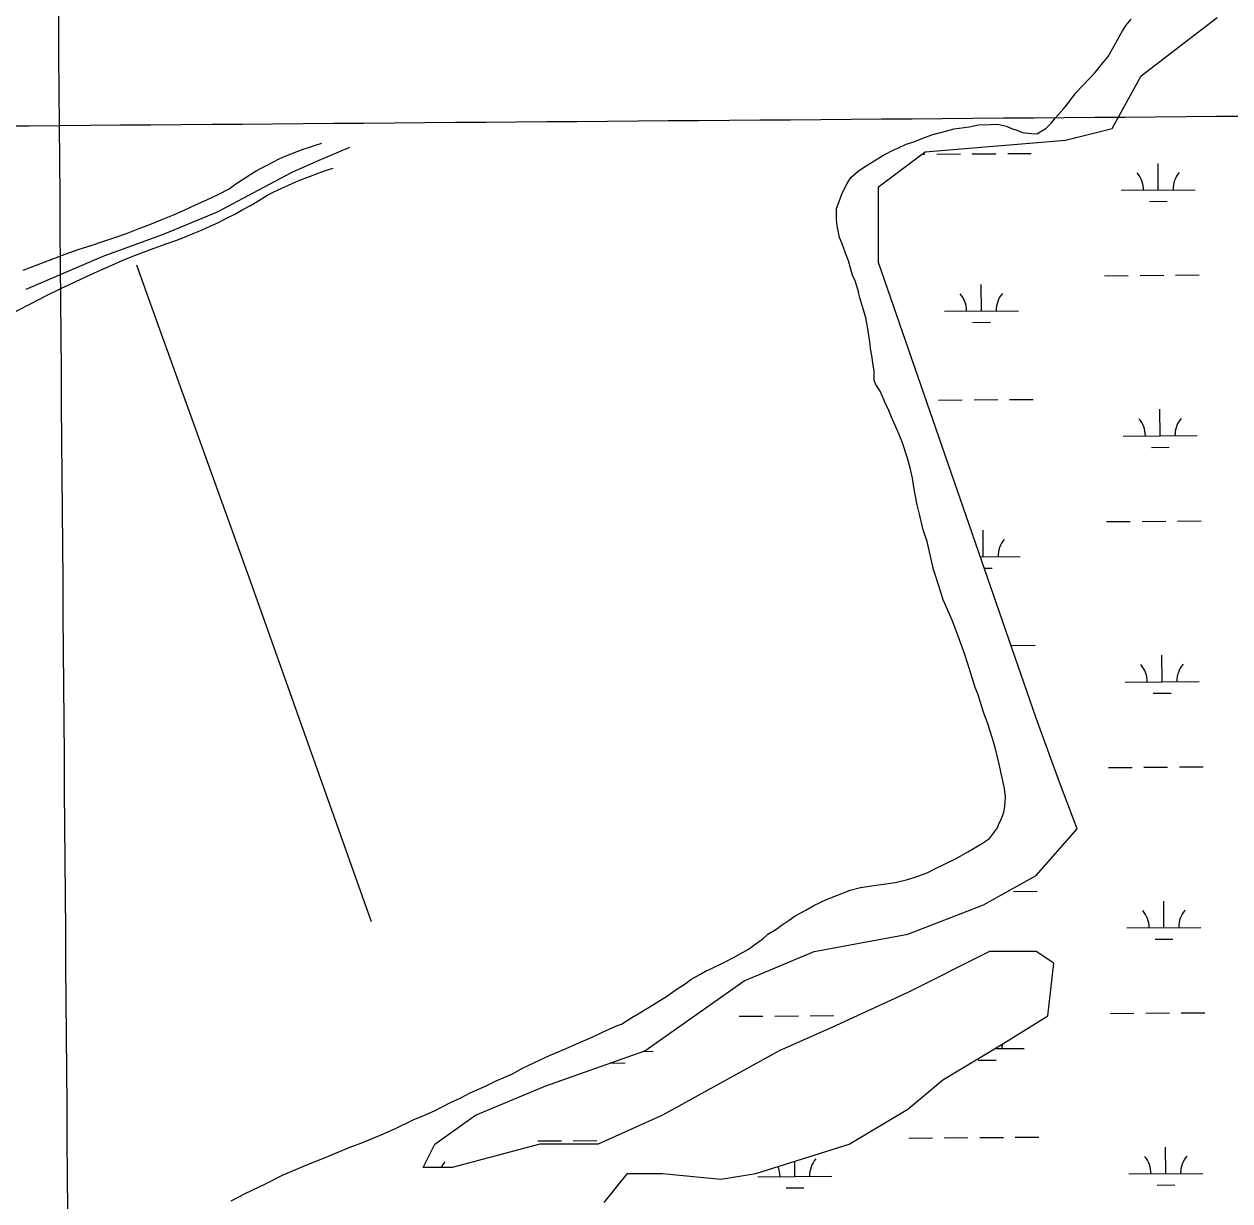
# Model space of a CAD drawing. Extents: x 3540316 to 3578335, y 553172 to 578787.
# Drawn here: x 3560199 to 3561830, y 569359 to 570951 of the extents above; entities that cross this region are included whole.
import ezdxf

# ---------------------------------------------------------------- set-up
doc = ezdxf.new("R2010")
doc.units = 0
for name, color, linetype in [('V-DTCH-CNTR', 7, 'Continuous'), ('V-GRID-MAJR', 7, 'Continuous'), ('V-SITE-VEGE', 7, 'Continuous'), ('V-TOPO-SHOR', 7, 'Continuous'), ('V-WETL-SWMP', 7, 'Continuous')]:
    doc.layers.add(name, color=color, linetype=linetype)

msp = doc.modelspace()

# ---------------------------------------------------------------- linework, layer by layer
at = {"layer": 'V-DTCH-CNTR'}
for points in [[(3560337.377, 570667.63), (3560353.167, 570673.518), (3560368.879, 570679.608), (3560384.511, 570685.904), (3560400.062, 570692.4), (3560415.524, 570699.095), (3560430.901, 570705.993), (3560446.187, 570713.087), (3560461.381, 570720.378), (3560476.477, 570727.865), (3560483.569, 570733.026), (3560490.778, 570738.025), (3560498.099, 570742.857), (3560505.5300000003, 570747.52), (3560513.066, 570752.011), (3560520.703, 570756.326), (3560528.437, 570760.4670000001), (3560536.264, 570764.43), (3560544.177, 570768.211), (3560552.179, 570771.809), (3560560.258, 570775.225), (3560568.416, 570778.453), (3560576.644, 570781.492), (3560584.941, 570784.343), (3560593.301, 570787.003), (3560601.718, 570789.471)], [(3560289.242, 570612.045), (3560303.341, 570618.471), (3560317.523, 570624.708), (3560331.792, 570630.755), (3560346.1380000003, 570636.609), (3560360.56, 570642.2710000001), (3560375.058, 570647.737), (3560389.627, 570653.011), (3560404.2660000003, 570658.088), (3560415.94, 570662.53), (3560427.523, 570667.193), (3560439.021, 570672.074), (3560450.42, 570677.171), (3560461.725, 570682.484), (3560472.9250000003, 570688.009), (3560484.019, 570693.746), (3560495.003, 570699.691), (3560505.8740000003, 570705.841), (3560516.6240000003, 570712.196), (3560527.253, 570718.756), (3560536.897, 570723.622), (3560546.633, 570728.304), (3560556.453, 570732.803), (3560566.357, 570737.1140000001), (3560576.341, 570741.2390000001), (3560586.401, 570745.1730000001), (3560596.535, 570748.919), (3560606.736, 570752.47), (3560617.002, 570755.831)], [(3560197.863, 570617.656), (3560216.6240000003, 570625.158), (3560235.487, 570632.406), (3560254.447, 570639.398), (3560273.497, 570646.132), (3560289.5700000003, 570651.196), (3560305.577, 570656.468), (3560321.5130000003, 570661.944), (3560337.377, 570667.63)], [(3560188.325, 570562.567), (3560208.312, 570572.86), (3560228.396, 570582.957), (3560248.583, 570592.853), (3560268.865, 570602.5480000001), (3560289.242, 570612.045)]]:
    msp.add_lwpolyline(points, dxfattribs=at)
at = {"layer": 'V-GRID-MAJR'}
for points in [[(3560340.269, 558695.246), (3560293.573, 564752.677), (3560246.85, 570813.577), (3560200.127, 576874.4940000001), (3560200.1, 576877.944)], [(3544431.278, 570695.107), (3549703.1410000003, 570733.831), (3554974.9990000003, 570773.3200000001), (3560246.85, 570813.577), (3565518.696, 570854.601), (3570790.536, 570896.3910000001), (3576062.369, 570938.948), (3576062.37, 570938.948)]]:
    msp.add_spline(points, degree=3, dxfattribs=at)
at = {"layer": 'V-SITE-VEGE'}
for p, q in [((3561689.507, 570949.2050000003), (3561696.489, 570957.495)), ((3561671.397, 570917.277), (3561684.703, 570941.492)), ((3561684.703, 570941.492), (3561689.507, 570949.2050000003)), ((3561658.556, 570898.527), (3561665.535, 570906.818)), ((3561665.535, 570906.818), (3561671.397, 570917.277)), ((3561639.757, 570876.417), (3561647.822, 570885.2680000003)), ((3561647.822, 570885.2680000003), (3561658.556, 570898.527)), ((3561621.4560000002, 570857.59), (3561639.757, 570876.417)), ((3561611.276, 570843.794), (3561621.4560000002, 570857.59)), ((3561604.835, 570836.057), (3561611.276, 570843.794)), ((3561588.719, 570817.263), (3561594.085, 570823.892)), ((3561594.085, 570823.892), (3561604.835, 570836.057)), ((3561426.767, 570800.764), (3561445.261, 570805.941)), ((3561445.261, 570805.941), (3561457.233, 570808.843)), ((3561457.233, 570808.843), (3561477.396, 570811.8580000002)), ((3561477.396, 570811.8580000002), (3561489.921, 570814.221)), ((3561489.921, 570814.221), (3561506.293, 570815.0000000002)), ((3561506.293, 570815.0000000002), (3561515.575, 570815.131)), ((3561515.575, 570815.131), (3561527.625, 570812.5730000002)), ((3561527.625, 570812.573), (3561534.768, 570809.3960000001)), ((3561534.768, 570809.3960000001), (3561541.898, 570807.313)), ((3561541.898, 570807.313), (3561549.588, 570804.145)), ((3561549.588, 570804.145), (3561561.622, 570802.679)), ((3561568.7260000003, 570802.234), (3561575.771, 570806.1559999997)), ((3561575.771, 570806.156), (3561581.184, 570809.5110000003)), ((3561581.184, 570809.511), (3561588.719, 570817.263)), ((3561380.609, 570782.635), (3561391.9960000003, 570788.257)), ((3561391.9960000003, 570788.257), (3561401.239, 570791.118)), ((3561401.239, 570791.118), (3561415.903, 570796.787)), ((3561415.903, 570796.787), (3561426.767, 570800.764)), ((3561561.622, 570802.679), (3561568.7260000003, 570802.2340000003)), ((3561334.558, 570756.861), (3561360.541, 570773.0670000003)), ((3561360.541, 570773.0670000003), (3561376.2630000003, 570780.933)), ((3561376.2630000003, 570780.933), (3561380.609, 570782.635)), ((3561326.984, 570751.837), (3561334.558, 570756.861)), ((3561312.4760000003, 570735.25), (3561317.281, 570742.963)), ((3561317.281, 570742.963), (3561326.984, 570751.837)), ((3561302.943, 570714.365), (3561305.5640000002, 570722.047)), ((3561305.5640000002, 570722.047), (3561312.4760000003, 570735.25)), ((3561297.669, 570701.184), (3561302.943, 570714.365)), ((3561297.87, 570686.987), (3561297.669, 570701.184)), ((3561298.5500000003, 570677.714), (3561297.87, 570686.987)), ((3561300.281, 570671.187), (3561298.5500000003, 570677.714)), ((3561302.048, 570661.9280000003), (3561300.281, 570671.187)), ((3561305.45, 570653.24), (3561302.048, 570661.9280000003)), ((3561309.994, 570640.745), (3561305.45, 570653.24)), ((3561313.963, 570630.424), (3561309.994, 570640.745)), ((3561319.704, 570610.8470000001), (3561313.963, 570630.424)), ((3561323.0870000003, 570603.251), (3561319.704, 570610.8470000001)), ((3561327.095, 570590.201), (3561323.0870000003, 570603.251)), ((3561329.42, 570580.403), (3561327.095, 570590.201)), ((3561334.5640000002, 570564.095), (3561329.42, 570580.403)), ((3561337.45, 570553.216), (3561334.5640000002, 570564.095)), ((3561339.805, 570541.231), (3561337.45, 570553.216)), ((3561342.822, 570521.073), (3561339.805, 570541.231)), ((3561344.044, 570511.805), (3561342.822, 570521.073)), ((3561345.816, 570502.5480000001), (3561344.044, 570511.805)), ((3561347.639, 570489.468), (3561345.816, 570502.5480000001)), ((3561348.839, 570481.839), (3561347.639, 570489.468)), ((3561349.025, 570468.736), (3561348.839, 570481.839)), ((3561351.286, 570463.309), (3561349.025, 570468.736)), ((3561356.879, 570454.103), (3561351.286, 570463.309)), ((3561360.254, 570447.054), (3561356.879, 570454.103)), ((3561364.776, 570436.1950000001), (3561360.254, 570447.054)), ((3561367.592, 570430.23), (3561364.776, 570436.1950000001)), ((3561372.122, 570418.826), (3561367.592, 570430.23)), ((3561382.829, 570395.495), (3561372.122, 570418.826)), ((3561387.36, 570384.0920000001), (3561382.829, 570395.495)), ((3561393.637, 570365.068), (3561387.36, 570384.0920000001)), ((3561397.667, 570350.382), (3561393.637, 570365.068)), ((3561400.6, 570336.226), (3561397.667, 570350.382)), ((3561402.994, 570321.5160000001), (3561400.6, 570336.226)), ((3561407.117, 570300.278), (3561402.994, 570321.5160000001)), ((3561410.594, 570286.128), (3561407.117, 570300.278)), ((3561415.241, 570266.537), (3561410.594, 570286.128)), ((3561420.379, 570250.774), (3561415.241, 570266.537)), ((3561429.112, 570212.67), (3561420.379, 570250.774)), ((3561436.542, 570189.297), (3561429.112, 570212.67)), ((3561442.25, 570171.903), (3561436.542, 570189.297)), ((3561454.11, 570144.22), (3561442.25, 570171.903)), ((3561462.042, 570124.127), (3561454.11, 570144.22)), ((3561471.719, 570096.416), (3561462.042, 570124.127)), ((3561477.988, 570077.939), (3561471.719, 570096.416)), ((3561485.436, 570053.469), (3561477.988, 570077.939)), ((3561488.836, 570044.782), (3561485.436, 570053.469)), ((3561496.833, 570019.776), (3561488.836, 570044.782)), ((3561502.519, 570004.02), (3561496.833, 570019.776)), ((3561508.804, 569984.4500000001), (3561502.519, 570004.02)), ((3561512.259, 569971.9400000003), (3561508.804, 569984.4500000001)), ((3561518.034, 569949.632), (3561512.259, 569971.9400000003)), ((3561525.061, 569916.421), (3561518.034, 569949.632)), ((3561526.306, 569905.5160000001), (3561525.061, 569916.421)), ((3561524.418, 569884.741), (3561525.401, 569892.398)), ((3561525.401, 569892.398), (3561526.306, 569905.5160000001)), ((3561517.545, 569868.805), (3561520.736, 569874.859)), ((3561520.736, 569874.859), (3561524.418, 569884.741)), ((3561504.72, 569848.964), (3561511.694, 569857.8009999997)), ((3561511.694, 569857.801), (3561515.437, 569863.314)), ((3561515.437, 569863.314), (3561517.545, 569868.805)), ((3561475.487, 569831.0750000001), (3561493.9050000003, 569841.712)), ((3561493.9050000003, 569841.712), (3561504.72, 569848.964)), ((3561458.693, 569821.554), (3561475.487, 569831.0750000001)), ((3561431.035, 569808.055), (3561458.693, 569821.554)), ((3561377.24, 569789.2710000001), (3561394.112, 569793.334)), ((3561394.112, 569793.334), (3561404.438, 569796.756)), ((3561404.438, 569796.756), (3561421.276, 569803.003)), ((3561421.276, 569803.003), (3561431.035, 569808.055)), ((3561284.181, 569766.653), (3561316.222, 569779.121)), ((3561316.222, 569779.121), (3561330.372, 569782.599)), ((3561330.372, 569782.599), (3561345.083, 569784.991)), ((3561345.083, 569784.991), (3561364.707, 569787.4539999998)), ((3561364.707, 569787.454), (3561377.24, 569789.2710000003)), ((3561267.373, 569758.221), (3561284.181, 569766.653)), ((3561233.794, 569738.632), (3561241.906, 569744.209)), ((3561241.906, 569744.209), (3561256.539, 569752.063)), ((3561256.539, 569752.063), (3561267.373, 569758.221)), ((3561217.031, 569726.928), (3561222.977, 569731.38)), ((3561222.977, 569731.38), (3561233.794, 569738.632)), ((3561178.656, 569699.077), (3561198.6550000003, 569713.561)), ((3561198.6550000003, 569713.561), (3561205.122, 569719.66)), ((3561205.122, 569719.66), (3561217.031, 569726.928)), ((3561160.232, 569688.987), (3561178.656, 569699.0770000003)), ((3561127.161, 569672.136), (3561146.1380000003, 569681.688)), ((3561146.1380000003, 569681.688), (3561160.232, 569688.987)), ((3561100.603, 569658.107), (3561113.0670000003, 569664.835)), ((3561113.0670000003, 569664.835), (3561121.734, 569669.877)), ((3561121.734, 569669.877), (3561127.161, 569672.136)), ((3561079.5100000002, 569643.609), (3561093.037, 569652.5380000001)), ((3561093.037, 569652.5380000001), (3561100.603, 569658.107)), ((3561044.34, 569620.721), (3561069.24, 569636.363)), ((3561069.24, 569636.363), (3561079.5100000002, 569643.609)), ((3561029.723, 569611.775), (3561044.34, 569620.721)), ((3561000.468, 569595.5240000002), (3561006.989, 569597.801)), ((3561006.989, 569597.801), (3561021.058, 569606.7390000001)), ((3561021.058, 569606.7390000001), (3561029.723, 569611.775)), ((3560967.372, 569580.31), (3560980.389, 569586.501)), ((3560980.389, 569586.501), (3561000.468, 569595.5240000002)), ((3560909.842, 569555.465), (3560932.093, 569565.064)), ((3560932.093, 569565.064), (3560946.204, 569571.272)), ((3560946.204, 569571.272), (3560967.372, 569580.31)), ((3560874.039, 569538.573), (3560896.278, 569549.2660000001)), ((3560896.278, 569549.2660000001), (3560909.842, 569555.465)), ((3560859.4080000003, 569530.721), (3560874.039, 569538.573)), ((3560824.143, 569514.384), (3560837.703, 569521.1279999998)), ((3560837.703, 569521.128), (3560859.4080000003, 569530.721)), ((3560788.889, 569497.503), (3560802.436, 569504.794)), ((3560802.436, 569504.794), (3560824.143, 569514.384)), ((3560754.179, 569480.625), (3560774.778, 569491.2930000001)), ((3560774.778, 569491.2930000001), (3560788.889, 569497.503)), ((3560702.093, 569456.952), (3560725.413, 569468.204)), ((3560725.413, 569468.204), (3560739.524, 569474.412)), ((3560739.524, 569474.412), (3560754.179, 569480.625)), ((3560685.268, 569449.6140000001), (3560702.093, 569456.952)), ((3560638.5700000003, 569430.93), (3560658.1240000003, 569438.307)), ((3560658.1240000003, 569438.307), (3560685.268, 569449.6140000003)), ((3560605.458, 569416.807), (3560638.5700000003, 569430.93)), ((3560548.452, 569393.61), (3560581.562, 569407.731)), ((3560581.562, 569407.731), (3560605.458, 569416.807)), ((3560526.223, 569382.372), (3560548.452, 569393.61)), ((3560479.051, 569358.767), (3560496.932, 569368.305)), ((3560496.932, 569368.305), (3560526.223, 569382.372))]:
    msp.add_line(p, q, dxfattribs=at)
at = {"layer": 'V-TOPO-SHOR'}
for points in [[(3560201.586, 570591.931), (3560305.739, 570636.9180000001), (3560387.426, 570666.6240000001), (3560460.49, 570696.664), (3560523.073, 570730.188), (3560561.35, 570750.221), (3560594.708, 570765.198), (3560639.346, 570784.4130000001)], [(3560668.827, 569736.148), (3560505.055, 570196.985), (3560374.384, 570560.306), (3560351.27, 570624.394)]]:
    msp.add_lwpolyline(points, dxfattribs=at)
at = {"layer": 'V-WETL-SWMP'}
for p, q in [((3561710.0879314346, 570880.6849420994), (3561812.756932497, 570959.6609275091)), ((3561670.599930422, 570809.6069560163), (3561710.0879314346, 570880.6849420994)), ((3561607.419930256, 570793.8119583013), (3561670.599930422, 570809.6069560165)), ((3561417.8779302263, 570778.0159587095), (3561607.419930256, 570793.8119583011)), ((3561354.697929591, 570730.6309674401), (3561417.8779302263, 570778.0159587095)), ((3561413.3065130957, 570774.587396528), (3561417.4021087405, 570774.6189689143)), ((3561433.401633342, 570774.7423070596), (3561465.4006825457, 570774.9889833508)), ((3561481.400207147, 570775.1123214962), (3561513.3992563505, 570775.3589977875)), ((3561529.3987809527, 570775.482335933), (3561561.3978301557, 570775.729012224)), ((3561733.099890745, 570726.3091374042), (3561732.8223804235, 570762.3080641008)), ((3561354.6979280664, 570627.9629883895), (3561354.697929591, 570730.6309674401)), ((3561683.101376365, 570725.9237056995), (3561783.0984051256, 570726.6945691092)), ((3561721.2191990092, 570710.7860938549), (3561745.2184859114, 570710.9711010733)), ((3561567.931918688, 570011.9521172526), (3561354.6979280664, 570627.9629883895)), ((3561660.583893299, 570610.3147034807), (3561692.582942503, 570610.5613797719)), ((3561708.5824671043, 570610.6847179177), (3561740.581516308, 570610.9313942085)), ((3561756.58104091, 570611.0547323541), (3561788.580090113, 570611.3014086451)), ((3561493.882768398, 570562.5982524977), (3561493.605258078, 570598.5971791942)), ((3561443.8842540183, 570562.2128207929), (3561543.881282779, 570562.9836842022)), ((3561482.002076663, 570547.0752089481), (3561506.0013635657, 570547.2602161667)), ((3561419.0878750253, 570441.9471135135), (3561419.9665739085, 570441.9538872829)), ((3561435.9660985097, 570442.0772254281), (3561467.9651477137, 570442.3239017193)), ((3561483.9646723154, 570442.4472398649), (3561515.9637215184, 570442.6939161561)), ((3561531.9632461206, 570442.8172543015), (3561563.9622953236, 570443.0639305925)), ((3561735.6643559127, 570393.6440557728), (3561735.3868455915, 570429.6429824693)), ((3561685.665841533, 570393.258624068), (3561785.6628702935, 570394.0294874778)), ((3561723.783664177, 570378.1210122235), (3561747.7829510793, 570378.3060194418)), ((3561496.4472335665, 570229.9331708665), (3561496.169723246, 570265.932097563)), ((3561663.148358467, 570277.6496218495), (3561695.147407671, 570277.8962981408)), ((3561711.1469322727, 570278.0196362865), (3561743.1459814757, 570278.2663125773)), ((3561759.145506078, 570278.389650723), (3561791.144555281, 570278.636327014)), ((3561492.4876960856, 570229.9026473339), (3561546.445747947, 570230.318602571)), ((3561497.8151247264, 570214.5122588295), (3561508.5658287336, 570214.5951345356)), ((3561534.5277112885, 570110.1521726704), (3561566.5267604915, 570110.3988489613)), ((3561738.2288210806, 570060.9789741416), (3561737.9513107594, 570096.9779008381)), ((3561688.230306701, 570060.5935424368), (3561788.227335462, 570061.3644058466)), ((3561726.348129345, 570045.4559305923), (3561750.3474162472, 570045.6409378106)), ((3561599.521917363, 569925.0791354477), (3561567.931918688, 570011.9521172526)), ((3561665.712823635, 569944.9845402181), (3561697.711872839, 569945.2312165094)), ((3561713.7113974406, 569945.354554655), (3561745.710446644, 569945.6012309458)), ((3561761.709971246, 569945.7245690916), (3561793.709020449, 569945.9712453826)), ((3561623.2149163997, 569861.8981486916), (3561599.521917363, 569925.0791354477)), ((3561567.9319155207, 569798.7181607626), (3561623.2149163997, 569861.8981486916)), ((3561496.8539150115, 569759.2301677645), (3561567.9319155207, 569798.7181607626)), ((3561537.0921764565, 569777.487091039), (3561569.0912256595, 569777.73376733)), ((3561740.7932862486, 569728.3138925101), (3561740.515775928, 569764.3128192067)), ((3561394.1849145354, 569719.7421742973), (3561496.8539150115, 569759.2301677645)), ((3561690.7947718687, 569727.9284608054), (3561790.79180063, 569728.6993242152)), ((3561267.823914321, 569696.0491772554), (3561394.1849145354, 569719.7421742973)), ((3561728.912594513, 569712.7908489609), (3561752.9118814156, 569712.9758561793)), ((3561173.0529138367, 569656.5611839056), (3561267.823914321, 569696.0491772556)), ((3561504.7509140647, 569696.0491807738), (3561394.184913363, 569640.7661904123)), ((3561567.931913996, 569696.0491817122), (3561504.7509140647, 569696.0491807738)), ((3561591.624913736, 569680.254185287), (3561567.931913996, 569696.0491817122)), ((3561583.7269126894, 569609.176199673), (3561591.624913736, 569680.254185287)), ((3561038.7949125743, 569561.7902012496), (3561173.0529138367, 569656.5611839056)), ((3561394.184913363, 569640.7661904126), (3561291.5169127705, 569593.3811985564)), ((3561764.274436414, 569613.0594874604), (3561796.273485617, 569613.3061637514)), ((3561166.384201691, 569608.4504334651), (3561198.3832508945, 569608.6971097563)), ((3561214.3827754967, 569608.820447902), (3561246.3818246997, 569609.0671241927)), ((3561262.3813493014, 569609.1904623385), (3561294.380398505, 569609.4371386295)), ((3561520.546912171, 569569.6882067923), (3561583.7269126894, 569609.176199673)), ((3561668.2772888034, 569612.319458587), (3561700.276338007, 569612.5661348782)), ((3561716.2758626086, 569612.6894730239), (3561748.274911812, 569612.9361493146)), ((3561291.5169127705, 569593.3811985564), (3561220.438912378, 569561.7902039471)), ((3561441.5709115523, 569522.3032152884), (3561520.546912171, 569569.6882067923)), ((3561512.208072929, 569564.6849675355), (3561551.5746782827, 569564.9884393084)), ((3560904.535912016, 569514.4052089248), (3561038.7949125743, 569561.7902012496)), ((3561036.608791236, 569561.0186377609), (3561049.6815911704, 569561.1194141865)), ((3561220.438912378, 569561.7902039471), (3561062.4869112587, 569474.9172193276)), ((3561489.695472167, 569549.0799640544), (3561513.6947590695, 569549.2649712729)), ((3560991.9095113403, 569545.2426002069), (3561011.801671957, 569545.395946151)), ((3561394.1849110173, 569482.8152226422), (3561441.5709115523, 569522.3032152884)), ((3560809.7649115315, 569474.9172155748), (3560904.535912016, 569514.4052089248)), ((3561315.209910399, 569435.4292311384), (3561394.1849110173, 569482.8152226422)), ((3560754.481911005, 569435.4292228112), (3560809.7649115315, 569474.9172155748)), ((3561062.4869112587, 569474.9172193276), (3560975.6139107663, 569435.4292260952)), ((3560738.686910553, 569403.8392290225), (3560754.481911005, 569435.4292228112)), ((3560896.6379108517, 569435.4292249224), (3560778.17491051, 569403.839229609)), ((3560893.7678330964, 569439.8429409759), (3560925.7668823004, 569440.0896172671)), ((3560975.6139107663, 569435.4292260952), (3560896.6379108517, 569435.4292249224)), ((3560941.766406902, 569440.2129554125), (3560973.765456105, 569440.4596317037)), ((3561188.8489099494, 569395.9412373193), (3561315.209910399, 569435.4292311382)), ((3561395.660920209, 569443.7119660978), (3561427.6599694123, 569443.958642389)), ((3561443.659494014, 569444.0819805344), (3561475.658543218, 569444.3286568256)), ((3561491.658067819, 569444.451994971), (3561523.6571170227, 569444.6986712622)), ((3561539.6566416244, 569444.8220094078), (3561571.6556908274, 569445.0686856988)), ((3561743.357751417, 569395.648810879), (3561743.0802410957, 569431.6477375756)), ((3560778.17491051, 569403.839229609), (3560738.686910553, 569403.8392290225)), ((3560739.4487870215, 569403.8392290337), (3560739.437218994, 569405.3398455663)), ((3561241.4646643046, 569391.7797857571), (3561241.3062132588, 569412.3342198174)), ((3560983.511909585, 569356.4542423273), (3561015.101910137, 569395.941234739)), ((3561015.101910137, 569395.941234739), (3561062.4869100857, 569395.9412354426)), ((3561062.4869100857, 569395.9412354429), (3561141.4629098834, 569388.0442382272)), ((3561141.4629098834, 569388.044238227), (3561188.8489099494, 569395.9412373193)), ((3561191.4661499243, 569391.3943540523), (3561291.4631786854, 569392.1652174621)), ((3561693.3592370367, 569395.2633791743), (3561793.3562657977, 569396.034242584)), ((3561229.583972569, 569376.2567422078), (3561253.583259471, 569376.4417494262)), ((3561731.477059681, 569380.1257673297), (3561755.4763465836, 569380.3107745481))]:
    msp.add_line(p, q, dxfattribs=at)
for centre, radius, start, end in [((3561677.8549359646, 570726.3580788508), 35.24628790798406, 359.6698565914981, 41.21351492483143), ((3561788.3375253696, 570727.2097740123), 35.24628790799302, 139.6698534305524, 181.21351176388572), ((3561438.6378136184, 570562.6471939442), 35.24628790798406, 359.6698565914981, 41.21351492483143), ((3561549.120403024, 570563.4988891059), 35.24628790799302, 139.6698534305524, 181.21351176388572), ((3561680.4194011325, 570393.6929972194), 35.24628790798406, 359.6698565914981, 41.21351492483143), ((3561790.9019905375, 570394.5446923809), 35.24628790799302, 139.6698534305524, 181.21351176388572), ((3561551.684868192, 570230.8338074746), 35.24628790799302, 139.6698534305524, 181.21351176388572), ((3561682.9838663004, 570061.0279155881), 35.24628790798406, 359.6698565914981, 41.21351492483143), ((3561793.466455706, 570061.8796107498), 35.24628790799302, 139.6698534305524, 181.21351176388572), ((3561685.548331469, 569728.3628339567), 35.24628790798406, 359.6698565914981, 41.21351492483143), ((3561796.030920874, 569729.2145291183), 35.24628790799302, 139.6698534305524, 181.21351176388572), ((3561556.8137985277, 569565.503644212), 35.24628790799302, 171.7629412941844, 181.21351176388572), ((3561688.1127966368, 569395.6977523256), 35.24628790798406, 359.6698565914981, 41.21351492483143), ((3561798.595386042, 569396.5494474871), 35.24628790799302, 139.6698534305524, 181.21351176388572), ((3560794.809211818, 569388.8113972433), 35.24628790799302, 139.6698534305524, 154.76281569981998), ((3561186.219709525, 569391.8287272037), 35.24628790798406, 359.6698565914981, 22.46697048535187), ((3561296.70229893, 569392.6804223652), 35.24628790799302, 139.6698534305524, 181.21351176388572)]:
    msp.add_arc(centre, radius, start, end, dxfattribs=at)

doc.saveas('drawing.dxf')
